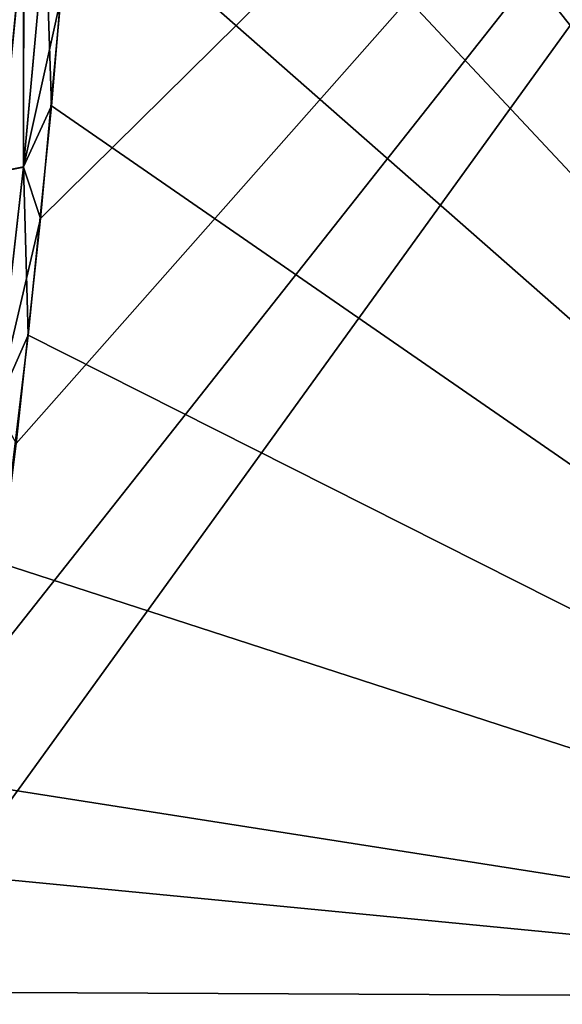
# Model space of a CAD drawing. Header units: metres. Extents: x -2 to 102, y -85 to 102.
# Tile 295 of 343: x 95.84 to 97.36, y 33.51 to 36.26. Entities that reach past the tile are written whole.
import ezdxf

# ---------------------------------------------------------------- set-up
doc = ezdxf.new("R2010")
doc.units = ezdxf.units.M
doc.layers.add('solid_21064300', color=7, linetype='CONTINUOUS')

msp = doc.modelspace()

# ---------------------------------------------------------------- linework, layer by layer
at = {"layer": 'solid_21064300'}
for points in [[(96.071472, 38.547359, -10.115058), (99.688507, 39.51852, -10.067204), (99.536835, 33.529415, -10.362319)], [(99.686775, 39.449413, 10.070609), (95.752922, 34.46524, 10.316205), (95.664047, 33.875252, 10.345278)], [(99.536057, 33.500195, 10.363758), (99.686775, 39.449413, 10.070609), (95.664047, 33.875252, 10.345278)], [(99.686775, 39.449413, 10.070609), (95.831093, 35.080608, 10.285883), (95.752922, 34.46524, 10.316205)], [(99.686775, 39.449413, 10.070609), (95.898766, 35.708733, 10.254932), (95.831093, 35.080608, 10.285883)], [(99.686775, 39.449413, 10.070609), (95.955521, 36.324249, 10.224603), (95.898766, 35.708733, 10.254932)], [(96.053352, 37.916386, -10.14615), (96.071472, 38.547359, -10.115058), (99.536835, 33.529415, -10.362319)], [(96.023743, 37.285728, -10.177225), (96.053352, 37.916386, -10.14615), (99.536835, 33.529415, -10.362319)], [(95.982628, 36.655388, -10.208285), (96.023743, 37.285728, -10.177225), (99.536835, 33.529415, -10.362319)], [(95.913193, 36.525604, -10.212733), (95.982628, 36.655388, -10.208285), (95.929855, 36.023861, -10.239404)], [(95.929855, 36.023861, -10.239404), (95.982628, 36.655388, -10.208285), (99.536835, 33.529415, -10.362319)], [(95.785263, 35.839699, 10.239831), (95.851822, 36.515499, 10.207097), (95.790955, 36.504681, 10.19742)], [(95.851501, 35.852768, 10.245717), (95.851822, 36.515499, 10.207097), (95.785263, 35.839699, 10.239831)], [(95.785294, 35.839909, -10.239893), (95.852013, 36.515579, -10.20716), (95.851517, 35.853043, -10.245739)], [(95.791145, 36.504696, -10.197518), (95.852013, 36.515579, -10.20716), (95.785294, 35.839909, -10.239893)], [(95.851501, 35.852768, 10.245717), (95.955521, 36.324249, 10.224603), (95.913002, 36.52544, 10.212708)], [(95.851501, 35.852768, 10.245717), (95.913002, 36.52544, 10.212708), (95.851822, 36.515499, 10.207097)], [(95.851517, 35.853043, -10.245739), (95.913193, 36.525604, -10.212733), (95.929855, 36.023861, -10.239404)], [(95.852013, 36.515579, -10.20716), (95.913193, 36.525604, -10.212733), (95.851517, 35.853043, -10.245739)], [(95.851501, 35.852768, 10.245717), (95.898766, 35.708733, 10.254932), (95.955521, 36.324249, 10.224603)], [(95.851517, 35.853043, -10.245739), (95.929855, 36.023861, -10.239404), (95.864563, 35.382969, -10.270984)], [(95.864563, 35.382969, -10.270984), (95.929855, 36.023861, -10.239404), (99.536835, 33.529415, -10.362319)], [(95.775162, 35.181873, -10.278644), (95.851517, 35.853043, -10.245739), (95.864563, 35.382969, -10.270984)], [(95.785294, 35.839909, -10.239893), (95.851517, 35.853043, -10.245739), (95.775162, 35.181873, -10.278644)], [(95.775345, 35.181488, 10.278623), (95.898766, 35.708733, 10.254932), (95.851501, 35.852768, 10.245717)], [(95.775345, 35.181488, 10.278623), (95.851501, 35.852768, 10.245717), (95.785263, 35.839699, 10.239831)], [(95.775345, 35.181488, 10.278623), (95.831093, 35.080608, 10.285883), (95.898766, 35.708733, 10.254932)], [(95.775162, 35.181873, -10.278644), (95.864563, 35.382969, -10.270984), (95.788155, 34.74593, -10.302375)], [(95.788155, 34.74593, -10.302375), (95.864563, 35.382969, -10.270984), (99.536835, 33.529415, -10.362319)], [(95.702454, 34.130417, -10.332704), (95.788155, 34.74593, -10.302375), (99.536835, 33.529415, -10.362319)], [(95.608269, 33.547489, -10.361428), (95.702454, 34.130417, -10.332704), (99.536835, 33.529415, -10.362319)], [(99.536057, 33.500195, 10.363758), (95.664047, 33.875252, 10.345278), (95.564148, 33.297531, 10.373745)], [(95.504601, 32.988586, -10.388968), (95.608269, 33.547489, -10.361428), (99.536835, 33.529415, -10.362319)], [(95.504601, 32.988586, -10.388968), (99.536835, 33.529415, -10.362319), (99.512444, 32.569004, -10.409643)]]:
    msp.add_3dface(points, dxfattribs=at)

doc.saveas('drawing.dxf')
